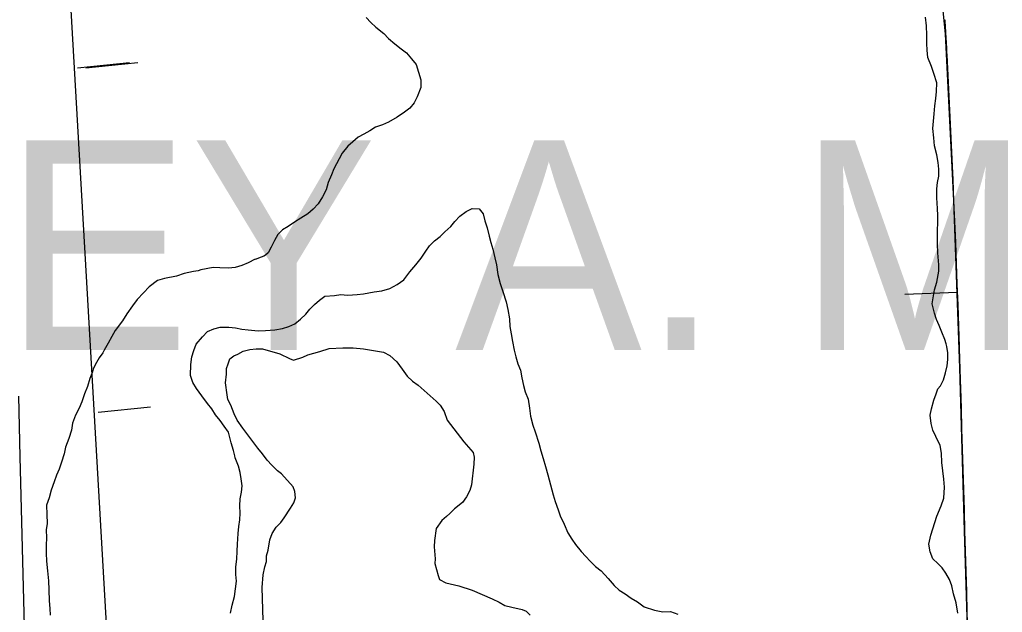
# Model space of a CAD drawing. Extents: x 3180038 to 3217926, y 922069 to 947485.
# Drawn here: x 3193618.5 to 3194087.4, y 941202.8 to 941485.4 of the extents above; entities that cross this region are included whole.
import ezdxf

# ---------------------------------------------------------------- set-up
doc = ezdxf.new("R2010")
doc.units = 0
for name, color, linetype in [('V-BLDG-IDEN', 7, 'Continuous'), ('V-BORW-LINE', 7, 'Continuous'), ('V-ROAD-CNTR', 7, 'Continuous'), ('V-SITE-VEGE', 7, 'Continuous'), ('V-TOPO-SHOR', 7, 'Continuous')]:
    doc.layers.add(name, color=color, linetype=linetype)

msp = doc.modelspace()

# ---------------------------------------------------------------- linework, layer by layer
at = {"layer": 'V-BORW-LINE'}
for p, q in [((3194060.91, 941468.72), (3194061.42, 941458.77)), ((3193670.88, 941464.81), (3193646, 941462.27)), ((3193674.93, 941464.81), (3193650.06, 941462.27)), ((3194061.42, 941458.77), (3194061.91, 941448.81)), ((3194061.91, 941448.81), (3194062.4, 941438.86)), ((3194062.4, 941438.86), (3194062.86, 941428.91)), ((3194062.86, 941428.91), (3194063.31, 941418.95)), ((3194063.31, 941418.95), (3194063.76, 941409)), ((3194063.76, 941409), (3194064.2, 941399.04)), ((3194064.2, 941399.04), (3194064.61, 941389.09)), ((3194064.61, 941389.09), (3194065.01, 941379.13)), ((3194065.01, 941379.13), (3194065.4, 941369.18)), ((3194065.4, 941369.18), (3194065.79, 941359.22)), ((3194065.79, 941359.22), (3194066.15, 941349.27)), ((3194065.81, 941355.31), (3194040.83, 941354.39)), ((3194066.15, 941349.27), (3194066.49, 941339.31)), ((3194066.49, 941339.31), (3194066.82, 941329.35)), ((3194067.43, 941309.68), (3194067.72, 941299.97)), ((3193680.88, 941300.66), (3193656.01, 941298.12)), ((3194067.72, 941299.97), (3194068.01, 941290.26)), ((3194068.01, 941290.26), (3194068.3, 941280.55)), ((3194068.3, 941280.55), (3194068.59, 941270.84)), ((3194068.59, 941270.84), (3194068.87, 941261.13)), ((3194068.87, 941261.13), (3194069.16, 941251.42)), ((3194069.16, 941251.42), (3194069.44, 941241.71)), ((3194069.44, 941241.71), (3194069.73, 941232)), ((3194069.73, 941232), (3194070.01, 941222.29)), ((3194070.01, 941222.29), (3194070.29, 941212.58)), ((3194070.29, 941212.58), (3194070.57, 941202.87)), ((3194070.57, 941202.87), (3194070.86, 941193.16))]:
    msp.add_line(p, q, dxfattribs=at)
for points in [[(3193610.37, 942053.59), (3193660.67, 941180.63)], [(3194060.38, 941478.67), (3194054.89, 941532.43)], [(3194064.21, 941399.04), (3194060.38, 941478.67)], [(3194067.14, 941319.39), (3194064.21, 941399.04)], [(3194069.44, 941241.71), (3194067.14, 941319.39)], [(3194071.71, 941164.03), (3194069.44, 941241.71)]]:
    msp.add_lwpolyline(points, dxfattribs=at)
for points in [[(3194059.95, 941485.41), (3194060.38, 941478.67), (3194060.91, 941468.72)], [(3194066.82, 941329.35), (3194067.14, 941319.39), (3194067.43, 941309.68)]]:
    msp.add_spline(points, degree=3, dxfattribs=at)
at = {"layer": 'V-ROAD-CNTR'}
msp.add_lwpolyline([(3193617.84, 941305.94), (3193618.61, 941276.95), (3193620.81, 941190.04)], dxfattribs=at)
at = {"layer": 'V-SITE-VEGE'}
for points in [[(3194053.59, 941299.86), (3194054.69, 941303.96), (3194055.79, 941306.99), (3194056.7, 941309.31), (3194057.96, 941310.74), (3194059.42, 941313.59), (3194060.34, 941316.98), (3194061.08, 941320.37), (3194061.46, 941323.41), (3194061.48, 941326.45), (3194060.97, 941329.49), (3194060.62, 941330.75), (3194059.92, 941332.9), (3194058.52, 941336.31), (3194057.29, 941339.54), (3194056.06, 941342.41), (3194055.01, 941345.46), (3194053.97, 941349.94), (3194055.1, 941356.55), (3194056.2, 941360.3), (3194057.13, 941365.48), (3194057.16, 941368.52), (3194056.67, 941374.25), (3194056.52, 941378.37), (3194056.54, 941381.58), (3194056.57, 941384.81), (3194056.6, 941388.74), (3194056.62, 941391.96), (3194056.47, 941395.36), (3194056.15, 941400.37), (3194056.19, 941404.66), (3194056.57, 941407.7), (3194057.13, 941410.74), (3194057.15, 941414.14), (3194056.82, 941417.36), (3194056.13, 941420.94), (3194055.09, 941425.25), (3194054.76, 941429), (3194054.26, 941433.48), (3194054.85, 941440.45), (3194055.24, 941444.38), (3194055.63, 941447.78), (3194056.01, 941451.18), (3194056.22, 941455.29), (3194054.82, 941459.77), (3194053.6, 941463), (3194051.84, 941467.31), (3194051.51, 941470.89), (3194051.36, 941474.11), (3194051.39, 941478.04), (3194051.24, 941482.52), (3194050.74, 941486.64)], [(3193734.81, 941193.67), (3193734.21, 941214.55), (3193734.64, 941220.62), (3193735.43, 941224.41), (3193736.21, 941227.06), (3193736.23, 941229.72), (3193737.01, 941232.37), (3193737.81, 941237.3), (3193738.97, 941240.33), (3193740.89, 941243.35), (3193743.18, 941245.61), (3193744.72, 941247.87), (3193747.79, 941252.41), (3193749.33, 941255.05), (3193750.11, 941257.33), (3193749.75, 941260.36), (3193749.01, 941262.65), (3193743.36, 941268.77), (3193741.48, 941270.3), (3193738.84, 941272.98), (3193736.58, 941275.27), (3193734.33, 941278.33), (3193732.07, 941281), (3193724.93, 941290.55), (3193722.3, 941294.36), (3193720.8, 941297.41), (3193719.32, 941301.6), (3193717.82, 941304.27), (3193717.46, 941306.55), (3193716.74, 941312.25), (3193717.16, 941316.42), (3193717.18, 941319.08), (3193717.95, 941321.35), (3193718.73, 941323.63), (3193720.64, 941325.13), (3193722.54, 941325.87), (3193725.21, 941327.37), (3193728.26, 941328.11), (3193731.3, 941328.46), (3193734.33, 941328.44), (3193742.67, 941326.1), (3193747.21, 941323.79), (3193749.1, 941323.01), (3193753.66, 941324.49), (3193755.95, 941325.61), (3193761.66, 941327.09), (3193766.23, 941328.57), (3193772.68, 941328.9), (3193777.62, 941328.86), (3193782.55, 941328.45), (3193792.03, 941326.86), (3193795.05, 941325.31), (3193798.44, 941322.25), (3193801.08, 941318.81), (3193803.33, 941315.38), (3193805.97, 941313.08), (3193808.61, 941311.16), (3193817.28, 941303.5), (3193819.17, 941301.59), (3193821.04, 941298.54), (3193822.53, 941294.35), (3193830.42, 941284.04), (3193834.94, 941279.07), (3193835.3, 941276.79), (3193835.27, 941273.37), (3193834.06, 941263.51), (3193833.28, 941260.86), (3193831.73, 941257.83), (3193829.82, 941255.19), (3193826, 941252.18), (3193823.7, 941249.92), (3193822.17, 941248.41), (3193819.88, 941246.54), (3193817.19, 941242.76), (3193816.39, 941237.07), (3193816.36, 941234.03), (3193816.7, 941228.34), (3193816.68, 941226.06), (3193818.16, 941220.35), (3193818.9, 941218.45), (3193821.93, 941216.91), (3193827.99, 941215.34), (3193834.43, 941213.39), (3193843.89, 941209.14), (3193847.29, 941207.6), (3193849.94, 941206.06), (3193853.35, 941205.27), (3193858.27, 941204.1), (3193860.17, 941203.32), (3193862.05, 941201.41)], [(3194066.25, 941202.44), (3194065.39, 941207.28), (3194064.17, 941211.58), (3194063.31, 941215.35), (3194062.26, 941218.39), (3194060.49, 941221.45), (3194058.72, 941223.97), (3194056.59, 941226.13), (3194054.28, 941228.3), (3194053.06, 941231.7), (3194052.37, 941235.29), (3194053.3, 941239.57), (3194054.22, 941242.61), (3194056.23, 941248.67), (3194058.24, 941253.49), (3194059.52, 941257.24), (3194059.91, 941262.42), (3194059.59, 941266.36), (3194059.08, 941270.3), (3194058.57, 941274.24), (3194058.43, 941278.71), (3194057.74, 941282.29), (3194055.63, 941286.6), (3194054.22, 941289.66), (3194053.53, 941292.88), (3194053.03, 941296.82), (3194053.59, 941299.86)]]:
    msp.add_lwpolyline(points, dxfattribs=at)
at = {"layer": 'V-TOPO-SHOR'}
for points in [[(3193783.84, 941486.38), (3193786.14, 941484.03), (3193788.45, 941481.87), (3193792.19, 941478.8), (3193794.49, 941476.46), (3193797.51, 941473.93), (3193800.54, 941471.58), (3193803.03, 941469.59), (3193805.51, 941466.71), (3193807.63, 941464.01), (3193808.86, 941460.42), (3193809.9, 941456.66), (3193809.87, 941453.08), (3193808.23, 941448.62), (3193806.78, 941445.77), (3193804.61, 941443.28), (3193802.09, 941441.34), (3193798.67, 941438.86), (3193794.54, 941436.56), (3193791.67, 941435.33), (3193788.26, 941434.11), (3193785.56, 941432.34), (3193782.69, 941430.75), (3193780, 941429.34), (3193777.48, 941427.22), (3193775.13, 941425.09), (3193772.42, 941421.71), (3193770.97, 941419.04), (3193768.43, 941414.23), (3193767.34, 941411.37), (3193765.7, 941407.81), (3193764.78, 941404.24), (3193762.96, 941400.85), (3193760.97, 941397.65), (3193758.62, 941394.98), (3193755.92, 941392.86), (3193752.68, 941390.73), (3193749.63, 941388.79), (3193746.57, 941386.85), (3193743.88, 941385.26), (3193741.71, 941382.95), (3193740.08, 941380.1), (3193738.45, 941376.89), (3193736.99, 941374.22), (3193735.73, 941373.16), (3193735.01, 941372.63), (3193733.76, 941372.1), (3193730.89, 941371.05), (3193730.89, 941371.22), (3193727.48, 941369.46), (3193724.43, 941368.23), (3193721.38, 941367.19), (3193718.15, 941366.85), (3193714.04, 941367.06), (3193710.82, 941367.27), (3193704.91, 941366.06), (3193703.65, 941365.71), (3193701.51, 941365.37), (3193697.03, 941364.33), (3193693.26, 941363.11), (3193687.52, 941361.9), (3193684.3, 941361.03), (3193680.34, 941358.02), (3193677.64, 941355.18), (3193674.57, 941351.98), (3193672.4, 941348.96), (3193669.68, 941345.05), (3193667.51, 941341.84), (3193664.08, 941337.22), (3193662.45, 941334.37), (3193660.63, 941331.16), (3193658.82, 941327.78), (3193658.09, 941326.53), (3193656.46, 941324.22), (3193654.47, 941320.83), (3193653.56, 941318.69), (3193653.19, 941317.45), (3193651.92, 941314.24), (3193650.81, 941310.49), (3193649.35, 941306.92), (3193648.07, 941303.17), (3193646.8, 941300.14), (3193645.16, 941296.76), (3193643.7, 941293.01), (3193643.14, 941289.62), (3193641.86, 941285.69), (3193640.39, 941281.59), (3193639.65, 941278.37), (3193638.37, 941274.45), (3193637.27, 941271.06), (3193636, 941268.21), (3193634.9, 941265), (3193633.44, 941261.07), (3193632.51, 941257.32), (3193631.23, 941253.93), (3193631.38, 941249.46), (3193631.52, 941245.16), (3193631.14, 941242.13), (3193631.29, 941238.37)], [(3194057.29, 941339.54), (3194056.06, 941342.41), (3194055.01, 941345.46), (3194053.97, 941349.94), (3194055.1, 941356.55), (3194056.2, 941360.3), (3194057.13, 941365.48), (3194057.16, 941368.52), (3194056.67, 941374.25), (3194056.52, 941378.37), (3194056.54, 941381.58), (3194056.57, 941384.81), (3194056.6, 941388.74), (3194056.62, 941391.96), (3194056.47, 941395.36), (3194056.15, 941400.37), (3194056.19, 941404.66), (3194056.57, 941407.7), (3194057.13, 941410.74), (3194057.15, 941414.14), (3194056.82, 941417.36), (3194056.13, 941420.94), (3194055.09, 941425.25), (3194054.76, 941429), (3194054.26, 941433.48), (3194054.85, 941440.45), (3194055.24, 941444.38), (3194055.63, 941447.78), (3194056.01, 941451.18), (3194056.22, 941455.29), (3194054.82, 941459.77), (3194053.6, 941463), (3194051.84, 941467.31), (3194051.51, 941470.89), (3194051.36, 941474.11), (3194051.39, 941478.04), (3194051.24, 941482.52), (3194050.74, 941486.64)], [(3193722.3, 941231.94), (3193722.5, 941235.34), (3193722.72, 941240.34), (3193723.1, 941243.74), (3193723.49, 941246.96), (3193723.69, 941250), (3193723.54, 941253.57), (3193723.74, 941256.97), (3193724.3, 941260.01), (3193724.68, 941263.05), (3193724.17, 941266.45), (3193723.66, 941269.49), (3193722.97, 941272.54), (3193721.39, 941276.49), (3193721.22, 941277.38), (3193720.52, 941279.89), (3193719.48, 941283.66), (3193718.09, 941288.68), (3193716.14, 941291.56), (3193714.19, 941294.25), (3193711.89, 941296.96), (3193710.12, 941299.83), (3193708.17, 941302.35), (3193705.34, 941305.95), (3193702.86, 941309.55), (3193701.09, 941312.42), (3193700.05, 941315.65), (3193700.09, 941321.02), (3193700.65, 941324.59), (3193701.57, 941327.63), (3193702.67, 941330.66), (3193705.74, 941334.21), (3193708.08, 941336.7), (3193711.13, 941337.93), (3193714.18, 941338.8), (3193718.29, 941338.77), (3193721.51, 941338.38), (3193724.55, 941337.82), (3193727.59, 941337.44), (3193732.23, 941337.05), (3193735.81, 941337.2), (3193740.29, 941337.52), (3193743.87, 941338.21), (3193746.92, 941339.08), (3193749.79, 941340.31), (3193752.49, 941342.62), (3193755.01, 941344.92), (3193757, 941347.41), (3193759.16, 941349.54), (3193761.5, 941351.67), (3193764.03, 941353.62), (3193768.68, 941353.94), (3193771.72, 941354.27), (3193774.94, 941354.07), (3193777.27, 941354.23), (3193779.59, 941354.39), (3193782.64, 941354.73), (3193787.65, 941355.58), (3193791.24, 941356.09), (3193795.18, 941357.13), (3193798.59, 941359.07), (3193801.83, 941361.37), (3193804.72, 941365.11), (3193807.61, 941368.48), (3193810.14, 941371.69), (3193812.31, 941375.07), (3193814.12, 941377.56), (3193816.46, 941379.87), (3193819.16, 941381.99), (3193821.33, 941384.3), (3193824.21, 941386.78), (3193826.19, 941389.09), (3193828.54, 941391.76), (3193831.6, 941393.88), (3193834.47, 941395.29), (3193837.69, 941395.26), (3193839.64, 941392.75), (3193840.51, 941389.52), (3193841.56, 941386.11), (3193842.6, 941382.17), (3193843.29, 941379.12), (3193844.34, 941375.89), (3193845.2, 941371.77), (3193846.07, 941368.55), (3193846.75, 941363.89), (3193847.79, 941359.59), (3193849.01, 941355.82), (3193850.58, 941350.8), (3193851.45, 941347.22), (3193852.31, 941342.74), (3193852.46, 941339.16), (3193852.97, 941335.58), (3193853.66, 941331.99), (3193854.52, 941327.87), (3193855.21, 941324.65), (3193856.26, 941321.24), (3193857.49, 941318.19), (3193858.18, 941314.61), (3193858.86, 941311.02), (3193859.73, 941307.97), (3193861.14, 941304.39)], [(3194066.25, 941202.44), (3194065.39, 941207.28), (3194064.17, 941211.58), (3194063.31, 941215.35), (3194062.26, 941218.39), (3194060.49, 941221.45), (3194058.72, 941223.97), (3194056.59, 941226.13), (3194054.28, 941228.3), (3194053.06, 941231.7), (3194052.37, 941235.29), (3194053.3, 941239.57), (3194054.22, 941242.61), (3194056.23, 941248.67), (3194058.24, 941253.49), (3194059.52, 941257.24), (3194059.91, 941262.42), (3194059.59, 941266.36), (3194059.08, 941270.3), (3194058.58, 941274.24), (3194058.43, 941278.71), (3194057.74, 941282.29), (3194055.63, 941286.6), (3194054.22, 941289.66), (3194053.53, 941292.88), (3194053.03, 941296.82), (3194053.59, 941299.86), (3194054.69, 941303.96), (3194055.79, 941306.99), (3194056.7, 941309.31), (3194057.96, 941310.74), (3194059.42, 941313.59), (3194060.34, 941316.98), (3194061.08, 941320.37), (3194061.46, 941323.41), (3194061.48, 941326.45), (3194060.97, 941329.49), (3194060.62, 941330.75), (3194059.92, 941332.9), (3194058.52, 941336.31), (3194057.29, 941339.54)], [(3193861.14, 941304.39), (3193861.82, 941300.09), (3193862.33, 941296.33), (3193863.37, 941292.03), (3193864.42, 941288.8), (3193866.16, 941283.42), (3193867.21, 941279.83), (3193868.25, 941276.07), (3193869.48, 941272.3), (3193870.52, 941268.36), (3193871.73, 941263.52), (3193873.13, 941258.86), (3193874, 941255.63), (3193875.4, 941251.68), (3193876.45, 941248.81), (3193878.39, 941244.86), (3193880.14, 941240.73), (3193881.91, 941237.68), (3193883.68, 941235.16), (3193886.51, 941231.74), (3193888.64, 941229.4), (3193890.77, 941227.24), (3193893.26, 941224.71), (3193895.93, 941222.54), (3193899.3, 941218.94), (3193902.13, 941215.52), (3193904.62, 941213.35), (3193907.47, 941211.54), (3193910.31, 941209.55), (3193913.34, 941207.74), (3193916.54, 941205.39), (3193921.36, 941203.74), (3193925.47, 941203), (3193929.05, 941203.15), (3193932.62, 941201.87)], [(3193631.29, 941238.37), (3193631.09, 941234.79), (3193631.06, 941231.04), (3193631.2, 941227.1), (3193631.71, 941222.62), (3193632.21, 941217.79), (3193632.35, 941213.49), (3193632.49, 941208.3), (3193632.82, 941204.55), (3193632.98, 941201.5)], [(3193719.03, 941202.45), (3193719.95, 941206.2), (3193721.05, 941210.3), (3193721.44, 941214.06), (3193722.01, 941217.63), (3193721.68, 941220.85), (3193721.7, 941224.43), (3193722.09, 941228.18), (3193722.3, 941231.94)]]:
    msp.add_lwpolyline(points, dxfattribs=at)

# ---------------------------------------------------------------- texts
at = {"layer": 'V-BLDG-IDEN'}
msp.add_text('SIDNEY A. MURRAY, JR.', height=99.9998, dxfattribs=at).set_placement((3193291.25, 941327.89))

doc.saveas('drawing.dxf')
